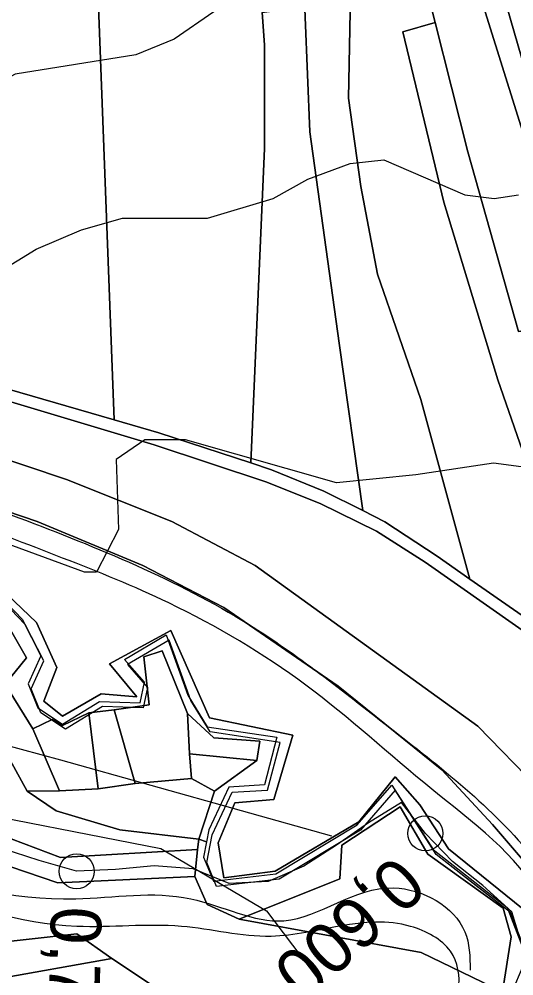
# Model space of a CAD drawing. Extents: x -510989 to -501240, y -1184665 to -1176089.
# Drawn here: x -503832.3 to -503705.3, y -1180709.7 to -1180463.9 of the extents above; entities that cross this region are included whole.
import ezdxf

# ---------------------------------------------------------------- set-up
doc = ezdxf.new("R2010")
doc.units = 0
for name, color, linetype in [('NAVRH_revitalizace_toku', 7, 'Continuous'), ('orna_puda', 7, 'Continuous'), ('ostatni_plocha_x_draha', 7, 'Continuous'), ('ostatni_plocha_x_neplodna_puda', 7, 'Continuous'), ('ostatni_plocha_x_ostatni_komunikace', 7, 'Continuous'), ('ostatni_plocha_x_silnice', 7, 'Continuous'), ('popis', 7, 'Continuous'), ('STAV_zaplavove_uzemi', 7, 'Continuous'), ('trasovani_toku', 7, 'Continuous'), ('trvaly_travni_porost', 7, 'Continuous'), ('vodni_plocha_x_vodni_tok_v_koryt_prir_n_upr', 7, 'Continuous'), ('vrstevnice_01', 7, 'Continuous'), ('vrstevnice_02', 7, 'Continuous')]:
    doc.layers.add(name, color=color, linetype=linetype)

msp = doc.modelspace()

# ---------------------------------------------------------------- linework, layer by layer
at = {"layer": 'NAVRH_revitalizace_toku'}
msp.add_lwpolyline([(-503969.95, -1180642.09), (-503927.27, -1180634.75), (-503867.26, -1180641.91), (-503821.69, -1180654.25), (-503752.11, -1180673.74)], dxfattribs=at)
at = {"layer": 'orna_puda'}
for points in [[(-503765.09, -1180365.76), (-503762.45, -1180381.47), (-503760.37, -1180423.43), (-503758.83, -1180463.39), (-503757.69, -1180492.82), (-503750.14, -1180547.15), (-503744.07, -1180590.17), (-503754.07, -1180585.16), (-503767.53, -1180579.65), (-503772.8, -1180577.92), (-503769.26, -1180497.09), (-503769.34, -1180470.46), (-503769.94, -1180462.16), (-503764.35, -1180461.35), (-503766.87, -1180435.22), (-503768.06, -1180376.63), (-503771.03, -1180376.52), (-503772.81, -1180368.05), (-503769.18, -1180366.9)], [(-503772.81, -1180368.05), (-503771.03, -1180376.52), (-503772.67, -1180436.87), (-503770.64, -1180452.21), (-503769.94, -1180462.16), (-503769.34, -1180470.46), (-503769.26, -1180497.09), (-503772.8, -1180577.92), (-503796.47, -1180570.18), (-503807.92, -1180566.86), (-503812.14, -1180456.03), (-503816.01, -1180376.68)]]:
    msp.add_lwpolyline(points, close=True, dxfattribs=at)
at = {"layer": 'ostatni_plocha_x_draha'}
for points in [[(-504050.38, -1180529.2), (-504011.3, -1180526.7), (-503991.91, -1180525.26), (-503972.65, -1180526.94), (-503942.7, -1180531.97), (-503920.4, -1180536.44), (-503878.69, -1180549.11), (-503842.28, -1180559.88), (-503797.62, -1180573.3), (-503768.92, -1180582.78), (-503755.03, -1180588.3), (-503740.5, -1180595.42), (-503728.04, -1180603.41), (-503696.54, -1180625.52)], [(-503699.02, -1180661.49), (-503714.51, -1180645.55), (-503771.73, -1180604.31), (-503793.07, -1180592.97), (-503820.15, -1180582.16), (-503851.54, -1180571.67), (-503897.34, -1180555.49), (-503936.67, -1180546.45), (-503962.9, -1180542.96), (-503983.6, -1180531.11), (-503992.96, -1180529.75), (-504016.96, -1180533.2), (-504032.06, -1180536.14)], [(-504050.53, -1180715.17), (-503994.39, -1180690.6), (-503992.99, -1180695.12), (-503985.88, -1180692.95), (-503973.84, -1180689.11), (-503957.35, -1180683.97), (-503948.66, -1180681.12), (-503928.99, -1180675.68), (-503917.92, -1180673.46), (-503909.8, -1180672), (-503892.82, -1180670.42), (-503889.47, -1180670.16), (-503878.59, -1180670.9), (-503863.19, -1180671.95), (-503822.35, -1180685.85), (-503787.22, -1180684.15), (-503784.06, -1180691.38), (-503775.83, -1180695.17), (-503729.09, -1180703.71), (-503708.13, -1180713.81)], [(-503794.99, -1180714.3), (-503808.49, -1180705.28), (-503817.5, -1180698.91), (-503854.29, -1180703), (-503854.59, -1180698.53), (-503898.88, -1180697.77), (-503920.25, -1180701.03), (-503954.25, -1180710.8)]]:
    msp.add_lwpolyline(points, dxfattribs=at)
at = {"layer": 'ostatni_plocha_x_neplodna_puda'}
for points in [[(-503719.8, -1180430.97), (-503713.65, -1180426.52), (-503689.92, -1180494.6), (-503689, -1180525.44), (-503688.75, -1180533.78), (-503688.45, -1180544.17), (-503685.65, -1180556.05), (-503684.4, -1180561.26), (-503676.52, -1180594.14), (-503692.47, -1180542.56), (-503693.19, -1180508.59), (-503706.98, -1180460.95)], [(-503749.43, -1180676.12), (-503734.45, -1180666.3), (-503727.32, -1180678.41), (-503708.01, -1180692.34), (-503705.91, -1180699.7), (-503708.13, -1180713.81), (-503729.09, -1180703.71), (-503775.83, -1180695.17), (-503749.95, -1180684.76)]]:
    msp.add_lwpolyline(points, close=True, dxfattribs=at)
at = {"layer": 'ostatni_plocha_x_ostatni_komunikace'}
for points in [[(-503696.54, -1180625.52), (-503728.04, -1180603.41), (-503740.5, -1180595.42), (-503755.03, -1180588.3), (-503768.92, -1180582.78), (-503797.62, -1180573.3), (-503842.28, -1180559.88), (-503878.69, -1180549.11), (-503920.4, -1180536.44), (-503942.7, -1180531.97), (-503972.65, -1180526.94), (-503991.91, -1180525.26), (-504011.3, -1180526.7), (-504050.38, -1180529.2), (-504077.38, -1180534.61), (-504094.18, -1180540.26), (-504096.68, -1180533.96), (-504086.8, -1180532.31), (-504094.68, -1180516.92), (-504103.93, -1180492.4), (-504108.41, -1180465.43), (-504107.08, -1180458.17)], [(-503706.98, -1180460.95), (-503693.19, -1180508.59), (-503692.47, -1180542.56), (-503676.52, -1180594.14), (-503673.81, -1180605.35), (-503668.4, -1180627.57), (-503665.24, -1180647.8), (-503669.23, -1180643.33), (-503671.81, -1180626.52), (-503677.64, -1180603.85), (-503696.59, -1180543.15), (-503696.75, -1180512.63), (-503713.01, -1180460.58)], [(-504032.16, -1180524.67), (-504012.08, -1180523.31), (-503992.58, -1180522.08), (-503984.03, -1180522.66), (-503971.77, -1180523.59), (-503964.41, -1180524.89), (-503942.14, -1180528.82), (-503919.43, -1180533.57), (-503877.43, -1180546.1), (-503852.44, -1180553.76), (-503841.4, -1180557.14), (-503807.92, -1180566.86), (-503796.47, -1180570.18), (-503772.8, -1180577.92), (-503767.53, -1180579.65), (-503754.07, -1180585.16), (-503744.07, -1180590.17), (-503738.37, -1180593.05), (-503724.98, -1180601.86), (-503716.52, -1180607.77), (-503694.15, -1180623.39)]]:
    msp.add_lwpolyline(points, dxfattribs=at)
at = {"layer": 'ostatni_plocha_x_silnice'}
for points in [[(-503851.54, -1180571.67), (-503820.15, -1180582.16), (-503793.07, -1180592.97), (-503771.73, -1180604.31), (-503714.51, -1180645.55), (-503699.02, -1180661.49)], [(-503696.37, -1180687.6), (-503710.77, -1180670.83), (-503723.72, -1180656.77), (-503750.38, -1180635.24), (-503779.78, -1180615.05), (-503800.58, -1180604.27), (-503827.69, -1180593), (-503835.46, -1180590.34)]]:
    msp.add_lwpolyline(points, dxfattribs=at)
at = {"layer": 'popis'}
msp.add_lwpolyline([(-503701.16, -1180706.3), (-503706.12, -1180693.45), (-503715.66, -1180686.02), (-503725.2, -1180678.58), (-503735.77, -1180662.04), (-503744.68, -1180672.27), (-503765.55, -1180684.85), (-503781.63, -1180686.73), (-503784.15, -1180680.56), (-503782.76, -1180673.52), (-503777.64, -1180662.54), (-503768.5, -1180661.98), (-503765.31, -1180649.72), (-503783.24, -1180647.04), (-503788.22, -1180638.94), (-503793.75, -1180623.42), (-503804.46, -1180629.73), (-503799.31, -1180635.59), (-503800.43, -1180640.88), (-503810.91, -1180640.54), (-503820.43, -1180646.37), (-503826.76, -1180642.14), (-503829.21, -1180635.98), (-503825.97, -1180628.76), (-503830.79, -1180619.39), (-503840.03, -1180609.81)], dxfattribs=at)
at = {"layer": 'STAV_zaplavove_uzemi'}
for points in [[(-504540.1, -1180857.4), (-504577.6, -1180869.9), (-504578.56, -1180860.28), (-504550.67, -1180843.94), (-504523.75, -1180837.2), (-504478.55, -1180823.74), (-504444.9, -1180804.51), (-504446.82, -1180793.93), (-504446.82, -1180779.51), (-504445.86, -1180755.47), (-504441.05, -1180745.85), (-504426.63, -1180754.51), (-504417.97, -1180766.04), (-504413.17, -1180777.58), (-504398.74, -1180788.16), (-504367.97, -1180786.24), (-504329.51, -1180770.85), (-504283.35, -1180754.51), (-504262.2, -1180724.7), (-504238.16, -1180694.89), (-504218.92, -1180663.15), (-504185.27, -1180631.42), (-504166.04, -1180606.42), (-504143.92, -1180591.03), (-504113.15, -1180572.76), (-504085.26, -1180570.84), (-504067.95, -1180564.11), (-504042.95, -1180584.3), (-504041.99, -1180609.3), (-504034.29, -1180620.84), (-504019.87, -1180632.38), (-503985.25, -1180627.57), (-503970.83, -1180622.77), (-503966.98, -1180607.38), (-503969.87, -1180574.69), (-503950.64, -1180559.3), (-503899.67, -1180566.99), (-503832.36, -1180592), (-503773.38, -1180619.38), (-503737.54, -1180645.61), (-503699.95, -1180679.7), (-503682.47, -1180704.18), (-503669.35, -1180719.04), (-503664.11, -1180725.16), (-503685.09, -1180722.54), (-503689.46, -1180721.66), (-503691.21, -1180741.77), (-503665.86, -1180776.74), (-503654.49, -1180807.33), (-503622.15, -1180837.93), (-503605.54, -1180857.16), (-503581.94, -1180873.77), (-503569.7, -1180887.76), (-503551.34, -1180899.12), (-503533.86, -1180905.24), (-503519.87, -1180914.86), (-503521.62, -1180886.01), (-503509.38, -1180869.4), (-503486.65, -1180862.41), (-503463.92, -1180863.28), (-503442.94, -1180864.15), (-503421.09, -1180871.15), (-503407.1, -1180879.02), (-503403.6, -1180885.13), (-503432.45, -1180912.23), (-503450.81, -1180934.96), (-503458.68, -1180948.07), (-503460.51, -1180958), (-503445.13, -1180968.57), (-503429.74, -1180958.96), (-503410.51, -1180930.11), (-503389.35, -1180907.03), (-503369.16, -1180886.84), (-503347.04, -1180874.34), (-503333.58, -1180868.57), (-503300.89, -1180867.61), (-503271.08, -1180854.15), (-503218.19, -1180816.64), (-503177.8, -1180772.41), (-503136.45, -1180737.79), (-503127.8, -1180727.21), (-503108.57, -1180722.41), (-503094.14, -1180728.18), (-503074.91, -1180728.18), (-503051.83, -1180714.71), (-503035.48, -1180702.21), (-503022.02, -1180736.83), (-503014.33, -1180767.6), (-503006.64, -1180784.91), (-502997.02, -1180789.72), (-502932.59, -1180779.14)], [(-503691.1, -1180709.63), (-503698.14, -1180689.92), (-503726.29, -1180661.77), (-503758.67, -1180635.02), (-503793.87, -1180613.9), (-503848.78, -1180591.37), (-503885.38, -1180575.88), (-503937.22, -1180564.11), (-503952.58, -1180564.11), (-503964.1, -1180580.75), (-503962.82, -1180602.51), (-503964.1, -1180625.54), (-503990.97, -1180635.78), (-504028.09, -1180635.78), (-504080.57, -1180656.26), (-504118.96, -1180675.46), (-504153.52, -1180702.34), (-504177.84, -1180745.85), (-504193.2, -1180768.89), (-504226.47, -1180789.37), (-504318.63, -1180820.09), (-504383.9, -1180844.41), (-504463.25, -1180867.44), (-504524.69, -1180885.36), (-504582.26, -1180902.78), (-504631.98, -1180942.98), (-504690.15, -1180991.64), (-504735.64, -1181042.41), (-504756.79, -1181076.26), (-504777.95, -1181112.22)], [(-504594.17, -1181642.09), (-504629.77, -1181535.28), (-504650.39, -1181443.46), (-504674.75, -1181355.39), (-504706.6, -1181265.44), (-504719.72, -1181182.99), (-504747.83, -1181113.66), (-504727.29, -1181064.42), (-504683.65, -1181020.77), (-504624.52, -1180967.28), (-504575.24, -1180927.85), (-504544.27, -1180915.18), (-504445.72, -1180881.39), (-504404.89, -1180867.31), (-504292.26, -1180829.3), (-504179.63, -1180791.29), (-504099.38, -1180734.98), (-504020.54, -1180698.37), (-503957.18, -1180675.84), (-503893.83, -1180664.58), (-503865.67, -1180678.66), (-503817.8, -1180689.92), (-503788.24, -1180689.92), (-503764.3, -1180695.55), (-503736.15, -1180687.11), (-503717.85, -1180698.37), (-503716.44, -1180708.23)], [(-502250.32, -1184002.61), (-502355.07, -1183875.41), (-502442.37, -1183790.61), (-502477.29, -1183700.82), (-502532.16, -1183578.61), (-502567.08, -1183448.91), (-502626.05, -1183402.34), (-502705.41, -1183380.59), (-502814.2, -1183349.87), (-502882.03, -1183297.39), (-502931.95, -1183237.24), (-503042.02, -1183107.97), (-503139.64, -1183018.94), (-503222.14, -1182957.59), (-503308.56, -1182839.96), (-503316.24, -1182784.92), (-503330.32, -1182756.77), (-503348.24, -1182719.65), (-503334.16, -1182651.82), (-503323.92, -1182595.5), (-503313.68, -1182526.39), (-503294.1, -1182480.5), (-503251.86, -1182396.03), (-503229.34, -1182314.37), (-503216.1, -1182227.15), (-503242.43, -1182174.5), (-503271.86, -1182129.59), (-503287.34, -1182081.58), (-503343.88, -1182028.1), (-503361.79, -1182008.91), (-503396.35, -1181952.59), (-503442.43, -1181933.39), (-503497.46, -1181888.6), (-503525.62, -1181860.44), (-503528.18, -1181837.4), (-503548.66, -1181767.01), (-503558.9, -1181729.89), (-503576.82, -1181682.53), (-503578.1, -1181621.1), (-503567.86, -1181572.46), (-503552.5, -1181536.63), (-503538.04, -1181458.36), (-503518.33, -1181411.9), (-503509.88, -1181341.51), (-503497.21, -1181207.63), (-503499.77, -1181097.56), (-503498.02, -1181031.35), (-503510.82, -1180970.85), (-503549.22, -1180952.23), (-503571.32, -1180940.6), (-503605.07, -1180937.11), (-503651.61, -1180939.44), (-503671.39, -1180917.33), (-503679.53, -1180892.89), (-503713.27, -1180871.95), (-503727.24, -1180859.15), (-503734.22, -1180833.55), (-503728.4, -1180799.81), (-503741.2, -1180770.72), (-503722.82, -1180725.17), (-503721.54, -1180703.41), (-503731.78, -1180697.01), (-503767.61, -1180699.57), (-503790.65, -1180697.01), (-503817.53, -1180697.01), (-503861.04, -1180686.77), (-503889.2, -1180675.25), (-503900.72, -1180668.85), (-503953.2, -1180679.09), (-503997.99, -1180697.01), (-504063.27, -1180722.61), (-504109.34, -1180749.49), (-504142.62, -1180776.36), (-504177.18, -1180796.84), (-504211.73, -1180817.32), (-504414.98, -1180961.5), (-504472.7, -1180998.11), (-504544.51, -1181068.5), (-504600.82, -1181143.12), (-504621.94, -1181196.62), (-504641.65, -1181267.01), (-504660.25, -1181350.62), (-504634.7, -1181398.32), (-504617.66, -1181447.72), (-504600.62, -1181492.01), (-504587, -1181548.23), (-504592.11, -1181628.29), (-504569.96, -1181682.81), (-504568.26, -1181664.07), (-504554.63, -1181621.48), (-504547.82, -1181597.63)]]:
    msp.add_spline(points, degree=3, dxfattribs=at)
at = {"layer": 'trasovani_toku'}
for p, q in [((-503734.07, -1180665.19), (-503742.59, -1180670.41)), ((-503727.98, -1180673.12), (-503734.07, -1180665.19)), ((-503742.59, -1180670.41), (-503750.82, -1180676.1)), ((-503721.04, -1180680.32), (-503727.98, -1180673.12)), ((-503827.16, -1180680.06), (-503836.68, -1180677)), ((-503750.82, -1180676.1), (-503759.2, -1180681.55)), ((-503817.55, -1180682.84), (-503827.16, -1180680.06)), ((-503807.56, -1180682.39), (-503817.55, -1180682.84)), ((-503797.6, -1180681.49), (-503807.56, -1180682.39)), ((-503787.63, -1180682.21), (-503797.6, -1180681.49)), ((-503778.38, -1180686), (-503787.63, -1180682.21)), ((-503759.2, -1180681.55), (-503768.39, -1180685.5)), ((-503713.18, -1180686.5), (-503721.04, -1180680.32)), ((-503768.39, -1180685.5), (-503778.38, -1180686)), ((-503705.8, -1180693.25), (-503713.18, -1180686.5)), ((-503702.89, -1180702.81), (-503705.8, -1180693.25))]:
    msp.add_line(p, q, dxfattribs=at)
for centre in [(-503727.98, -1180673.12), (-503817.55, -1180682.84)]:
    msp.add_circle(centre, 4.5, dxfattribs=at)
at = {"layer": 'trvaly_travni_porost'}
for points in [[(-503757.65, -1180363.7), (-503753.52, -1180387.27), (-503746.91, -1180439.71), (-503747.73, -1180484.15), (-503744.57, -1180506.85), (-503740.31, -1180529.44), (-503729.16, -1180561.58), (-503716.52, -1180607.77), (-503724.98, -1180601.86), (-503738.37, -1180593.05), (-503744.07, -1180590.17), (-503750.14, -1180547.15), (-503757.69, -1180492.82), (-503758.83, -1180463.39), (-503760.37, -1180423.43), (-503762.45, -1180381.47), (-503765.09, -1180365.76)], [(-503816.01, -1180376.68), (-503812.14, -1180456.03), (-503807.92, -1180566.86), (-503841.4, -1180557.14), (-503852.44, -1180553.76), (-503854.17, -1180536.75), (-503860.36, -1180403.19), (-503861.57, -1180383.19)], [(-503726.48, -1180426.71), (-503713.01, -1180460.58), (-503696.75, -1180512.63), (-503696.59, -1180543.15), (-503704.02, -1180544.16), (-503717.04, -1180497.98), (-503725.47, -1180464.73), (-503729.53, -1180448.69), (-503724.05, -1180438.14)], [(-503729.53, -1180448.69), (-503725.47, -1180464.73), (-503733.78, -1180467.17), (-503723.22, -1180510.94), (-503709.35, -1180556.54), (-503695.26, -1180597.21), (-503688.13, -1180596.99), (-503679.01, -1180626.08), (-503671.81, -1180626.52), (-503669.23, -1180643.33), (-503670.51, -1180641.89), (-503682.52, -1180632.67), (-503694.15, -1180623.39), (-503716.52, -1180607.77), (-503729.16, -1180561.58), (-503740.31, -1180529.44), (-503744.57, -1180506.85), (-503747.73, -1180484.15), (-503746.91, -1180439.71)], [(-503725.47, -1180464.73), (-503717.04, -1180497.98), (-503704.02, -1180544.16), (-503696.59, -1180543.15), (-503677.64, -1180603.85), (-503671.81, -1180626.52), (-503679.01, -1180626.08), (-503688.13, -1180596.99), (-503695.26, -1180597.21), (-503709.35, -1180556.54), (-503723.22, -1180510.94), (-503733.78, -1180467.17)], [(-503866.63, -1180588.13), (-503858.09, -1180601.01), (-503850.61, -1180600.55), (-503844.7, -1180605.02), (-503844.77, -1180611.52), (-503836.23, -1180617.77), (-503830.46, -1180627.98), (-503835.88, -1180634.76), (-503828.82, -1180646.25), (-503821.97, -1180662.15), (-503830.28, -1180662.27), (-503847.36, -1180631.19), (-503867.47, -1180591.65)], [(-503795.6, -1180626.24), (-503789.09, -1180642.34), (-503788.58, -1180652.69), (-503788.08, -1180658.99), (-503802.53, -1180660.31), (-503807.88, -1180641.33), (-503798.96, -1180640.07), (-503800.32, -1180627.74)], [(-503877.17, -1180635), (-503847.36, -1180631.19), (-503830.28, -1180662.27), (-503822.79, -1180667.33), (-503806.5, -1180672.2), (-503786.19, -1180674.61), (-503786.48, -1180677.26), (-503821.66, -1180679.28), (-503834.36, -1180674.54), (-503836.06, -1180663.26), (-503852.2, -1180635.23), (-503878.62, -1180641.18)], [(-503814.45, -1180642.15), (-503811.99, -1180661.62), (-503821.97, -1180662.15), (-503828.82, -1180646.25), (-503823.86, -1180643.87), (-503821.2, -1180645.39)], [(-503807.88, -1180641.33), (-503802.53, -1180660.31), (-503811.99, -1180661.62), (-503814.45, -1180642.15)], [(-503789.09, -1180642.34), (-503782.33, -1180648.58), (-503770.46, -1180649.43), (-503771.24, -1180654.4), (-503788.58, -1180652.69)], [(-503788.58, -1180652.69), (-503771.24, -1180654.4), (-503782.14, -1180662.28), (-503788.08, -1180658.99)], [(-503788.08, -1180658.99), (-503782.14, -1180662.28), (-503786.19, -1180674.61), (-503806.5, -1180672.2), (-503822.79, -1180667.33), (-503830.28, -1180662.27), (-503821.97, -1180662.15), (-503811.99, -1180661.62), (-503802.53, -1180660.31)]]:
    msp.add_lwpolyline(points, close=True, dxfattribs=at)
for points in [[(-503835.46, -1180590.34), (-503827.69, -1180593), (-503800.58, -1180604.27), (-503779.78, -1180615.05), (-503750.38, -1180635.24), (-503723.72, -1180656.77), (-503710.77, -1180670.83), (-503696.37, -1180687.6)], [(-503702.85, -1180692.57), (-503722.05, -1180677.04), (-503729.42, -1180665.8), (-503735.76, -1180658.6), (-503745.03, -1180670.13), (-503766.55, -1180682.82), (-503779.74, -1180684.51), (-503781.22, -1180675.57), (-503776.89, -1180665.28), (-503766.94, -1180664.43), (-503762, -1180647.89), (-503783.44, -1180643.43), (-503793.36, -1180620.96), (-503809.07, -1180629.52), (-503802.06, -1180638.02), (-503811.21, -1180637.21), (-503821.22, -1180642.98), (-503825.94, -1180639.13), (-503822.6, -1180630.48), (-503827.82, -1180618.89), (-503835.37, -1180611.68)], [(-504043.63, -1180761.77), (-504011.5, -1180742.64), (-503975.8, -1180726.36), (-503939.39, -1180714.5), (-503902.1, -1180707.33), (-503877.16, -1180705.4), (-503854.29, -1180703), (-503817.5, -1180698.91), (-503808.49, -1180705.28), (-503839.35, -1180710.77), (-503864.26, -1180713.18), (-503883.3, -1180715.93), (-503904.17, -1180716.89), (-503942.31, -1180725.3), (-503977.3, -1180737.63), (-504004.99, -1180751.36), (-504042.72, -1180773.54)], [(-504042.72, -1180773.54), (-504004.99, -1180751.36), (-503977.3, -1180737.63), (-503942.31, -1180725.3), (-503904.17, -1180716.89), (-503883.3, -1180715.93), (-503864.26, -1180713.18), (-503839.35, -1180710.77), (-503808.49, -1180705.28), (-503794.99, -1180714.3), (-503837.47, -1180721.93), (-503874.52, -1180727.1), (-503902.61, -1180728.83), (-503932.95, -1180734.75), (-503973.31, -1180747.67), (-504005.62, -1180763.69), (-504037.66, -1180782.1)]]:
    msp.add_lwpolyline(points, dxfattribs=at)
at = {"layer": 'vodni_plocha_x_vodni_tok_v_koryt_prir_n_upr'}
for points in [[(-503840.82, -1180608.51), (-503831.58, -1180618.09), (-503826.76, -1180627.46), (-503830.01, -1180634.67), (-503827.55, -1180640.83), (-503821.22, -1180645.05), (-503811.7, -1180639.23), (-503801.23, -1180639.57), (-503800.1, -1180634.27), (-503805.26, -1180628.42), (-503794.55, -1180622.12), (-503789.02, -1180637.63), (-503784.04, -1180645.73), (-503766.1, -1180648.41), (-503769.3, -1180660.66), (-503778.44, -1180661.22), (-503783.56, -1180672.2), (-503784.17, -1180675.25), (-503786.19, -1180674.61), (-503782.14, -1180662.28), (-503771.24, -1180654.4), (-503770.46, -1180649.43), (-503782.33, -1180648.58), (-503789.09, -1180642.34), (-503795.6, -1180626.24), (-503800.32, -1180627.74), (-503798.96, -1180640.07), (-503807.88, -1180641.33), (-503814.45, -1180642.15), (-503821.2, -1180645.39), (-503823.86, -1180643.87), (-503828.82, -1180646.25), (-503835.88, -1180634.76), (-503830.46, -1180627.98), (-503836.23, -1180617.77)], [(-503701.16, -1180706.3), (-503706.12, -1180693.45), (-503725.2, -1180678.58), (-503735.77, -1180662.04), (-503744.68, -1180672.27), (-503765.55, -1180684.85), (-503781.63, -1180686.73), (-503784.15, -1180680.56), (-503782.76, -1180673.52), (-503777.64, -1180662.54), (-503768.5, -1180661.98), (-503765.31, -1180649.72), (-503783.24, -1180647.04), (-503788.22, -1180638.94), (-503793.75, -1180623.42), (-503804.46, -1180629.73), (-503799.31, -1180635.59), (-503800.43, -1180640.88), (-503810.91, -1180640.54), (-503820.43, -1180646.37), (-503826.76, -1180642.14), (-503829.21, -1180635.98), (-503825.97, -1180628.76), (-503830.79, -1180619.39), (-503840.03, -1180609.81)], [(-503835.37, -1180611.68), (-503827.82, -1180618.89), (-503822.6, -1180630.48), (-503825.94, -1180639.13), (-503821.22, -1180642.98), (-503811.21, -1180637.21), (-503802.06, -1180638.02), (-503809.07, -1180629.52), (-503793.36, -1180620.96), (-503783.44, -1180643.43), (-503762, -1180647.89), (-503766.94, -1180664.43), (-503776.89, -1180665.28), (-503781.22, -1180675.57), (-503779.74, -1180684.51), (-503766.55, -1180682.82), (-503745.03, -1180670.13), (-503735.76, -1180658.6), (-503729.42, -1180665.8), (-503722.05, -1180677.04), (-503702.85, -1180692.57)], [(-503834.36, -1180674.54), (-503821.66, -1180679.28), (-503786.48, -1180677.26), (-503787.22, -1180684.15), (-503822.35, -1180685.85), (-503863.19, -1180671.95)]]:
    msp.add_lwpolyline(points, dxfattribs=at)
msp.add_lwpolyline([(-503745.47, -1180670.94), (-503736.57, -1180660.72), (-503726, -1180677.26), (-503706.93, -1180692.12), (-503701.97, -1180704.97), (-503704.79, -1180711.67), (-503705.69, -1180714.15), (-503708.13, -1180713.81), (-503705.91, -1180699.7), (-503708.01, -1180692.34), (-503727.32, -1180678.41), (-503734.45, -1180666.3), (-503749.43, -1180676.12), (-503749.95, -1180684.76), (-503775.83, -1180695.17), (-503784.06, -1180691.38), (-503787.22, -1180684.15), (-503786.48, -1180677.26), (-503786.19, -1180674.61), (-503784.17, -1180675.25), (-503784.96, -1180679.23), (-503782.43, -1180685.4), (-503766.35, -1180683.52)], close=True, dxfattribs=at)
at = {"layer": 'vrstevnice_01'}
msp.add_lwpolyline([(-503837.81, -1180529), (-503827.91, -1180523), (-503816.31, -1180518), (-503805.81, -1180515), (-503783.91, -1180515), (-503767.09, -1180510), (-503758.19, -1180505), (-503747.31, -1180501), (-503738.69, -1180500), (-503717.81, -1180509), (-503710.31, -1180510), (-503704.09, -1180509)], dxfattribs=at)
at = {"layer": 'vrstevnice_02'}
for points in [[(-503782.31, -1180462), (-503792.5, -1180469), (-503802.31, -1180473), (-503833.31, -1180478), (-503852.09, -1180488), (-503863.69, -1180493), (-503871.81, -1180492), (-503879.81, -1180491), (-503893.5, -1180486), (-503901.19, -1180482), (-503917.31, -1180468), (-503928.09, -1180446)], [(-503695, -1180580), (-503710.5, -1180578), (-503730.41, -1180581), (-503750.81, -1180583), (-503789.59, -1180572), (-503800, -1180572), (-503807.41, -1180577), (-503806.81, -1180595), (-503812.41, -1180606), (-503815.5, -1180606), (-503859.19, -1180590), (-503883.59, -1180582), (-503905.19, -1180577), (-503940, -1180576), (-503974, -1180571), (-503987.31, -1180571), (-503997.41, -1180576), (-504020.91, -1180591)], [(-504055.09, -1180651), (-503994.81, -1180635), (-503983.31, -1180635), (-503852.09, -1180666), (-503795.91, -1180677), (-503768.81, -1180693), (-503746.91, -1180722), (-503746.81, -1180760), (-503727.09, -1180793), (-503726.59, -1180827), (-503716.59, -1180841), (-503707.5, -1180865), (-503682.5, -1180883)]]:
    msp.add_lwpolyline(points, dxfattribs=at)

# ---------------------------------------------------------------- texts
at = {"layer": 'trasovani_toku'}
for s, rotation, p in [('0,600', 222.1779, (-503735.7, -1180678.23)), ('0,700', 268.6986, (-503824.12, -1180691.83))]:
    msp.add_text(s, height=13, rotation=rotation, dxfattribs=at).set_placement(p)

doc.saveas('drawing.dxf')
